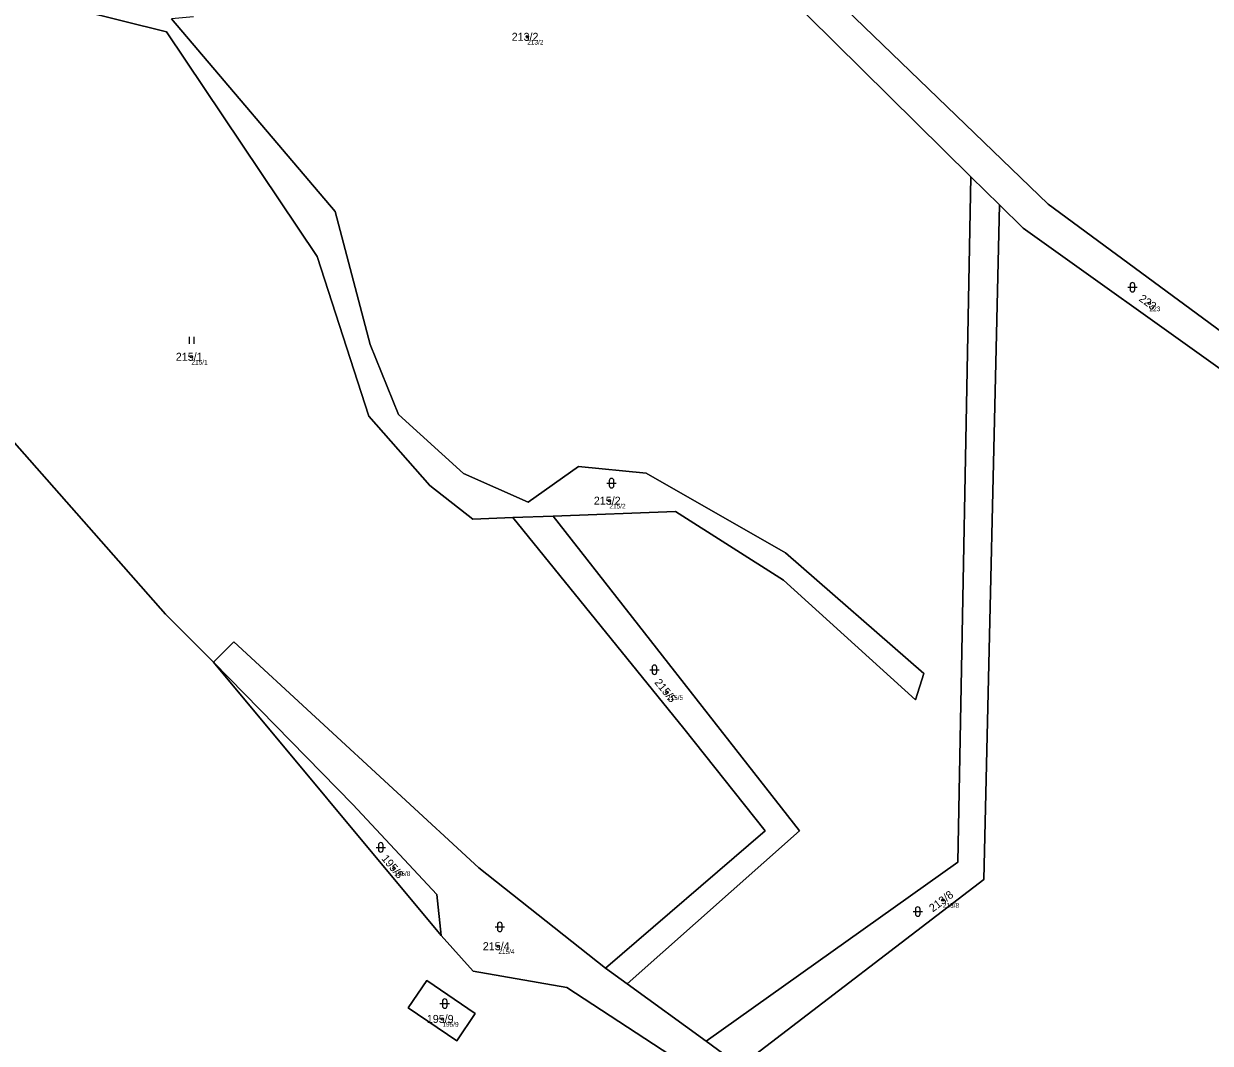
# Model space of a CAD drawing. Extents: x -554500 to -548272, y -1079733 to -1073730.
# Drawn here: x -552254.7 to -552002.8, y -1077027.7 to -1076811.2 of the extents above; entities that cross this region are included whole.
import ezdxf

# ---------------------------------------------------------------- set-up
doc = ezdxf.new("R2010")
doc.units = 0
for name, color, linetype in [('Definiční body', 7, 'Continuous'), ('Hranice parcel', 7, 'Continuous'), ('Parcelní čísla', 7, 'Continuous'), ('Polygon parcely', 7, 'Continuous'), ('Značky kultur', 7, 'Continuous')]:
    doc.layers.add(name, color=color, linetype=linetype)

msp = doc.modelspace()

# ---------------------------------------------------------------- linework, layer by layer
at = {"layer": 'Definiční body'}
for centre in [(-552147.83, -1076814.00994), (-552015.7, -1076870.60994), (-552219.15, -1076881.94994), (-552130.39, -1076912.50994), (-552118.18, -1076953.16994), (-552176.11, -1076990.53994), (-552059.57, -1076997.27994), (-552153.97, -1077007.10994), (-552165.85, -1077022.54994)]:
    msp.add_circle(centre, 0.25, dxfattribs=at)
at = {"layer": 'Hranice parcel'}
for p, q in [((-552047.53, -1076849.68), (-552053.61, -1076843.73)), ((-552150.87, -1076916.09), (-552142.34, -1076915.78)), ((-552166.13, -1077004.81), (-552214.47, -1076946.82)), ((-552126.57, -1077015.13), (-552131.22, -1077011.75)), ((-552126.57, -1077015.13), (-552109.82, -1077027.24)), ((-552109.82, -1077027.24), (-552102.58, -1077032.55))]:
    msp.add_line(p, q, dxfattribs=at)
for points in [[(-551952.84, -1076911.7), (-552037.18, -1076849.51), (-552095.79, -1076793), (-552117.46, -1076756.01), (-552180.28, -1076643.36)], [(-552053.61, -1076843.73), (-552099.85, -1076798.01), (-552118.09, -1076768.93), (-552149.72, -1076710.96), (-552185.17, -1076649.46)], [(-552150.87, -1076916.09), (-552159.4, -1076916.41), (-552168.49, -1076909.26), (-552181.49, -1076894.54), (-552192.4, -1076860.69), (-552224.41, -1076812.95), (-552243.29, -1076808.27), (-552248.38, -1076798.22), (-552279.98, -1076782.94)], [(-552218.72, -1076809.73), (-552223.34, -1076810.19), (-552188.63, -1076851.08), (-552181.15, -1076879.37), (-552175.15, -1076894.2), (-552161.36, -1076906.76), (-552147.64, -1076912.81), (-552136.91, -1076905.28), (-552122.57, -1076906.66), (-552092.95, -1076923.55), (-552063.59, -1076949.18), (-552065.39, -1076954.78), (-552093.44, -1076929.38), (-552116.31, -1076914.77), (-552142.34, -1076915.78)], [(-552214.47, -1076946.82), (-552224.62, -1076936.61), (-552297.2, -1076854.34), (-552321.39, -1076821.89)], [(-552109.82, -1077027.24), (-552056.38, -1076989.3), (-552053.61, -1076843.73)], [(-552047.53, -1076849.68), (-552050.89, -1076992.93), (-552102.58, -1077032.55)], [(-551805.11, -1077023), (-551926.88, -1076935.22), (-551956.85, -1076915.76), (-552042.48, -1076854.66), (-552047.53, -1076849.68)], [(-552131.22, -1077011.75), (-552097.31, -1076982.58), (-552114.57, -1076960.85), (-552150.87, -1076916.09)], [(-552142.34, -1076915.78), (-552089.99, -1076982.64), (-552126.57, -1077015.13)], [(-552214.47, -1076946.82), (-552210.15, -1076942.51), (-552158.11, -1076990.46), (-552131.22, -1077011.75)], [(-552166.13, -1077004.81), (-552166.99, -1076996.14), (-552184.86, -1076977.04), (-552214.47, -1076946.82)], [(-552095.22, -1077044.76), (-552139.39, -1077015.91), (-552159.33, -1077012.39), (-552166.13, -1077004.81)], [(-552173.08, -1077020.21), (-552169.16, -1077014.42), (-552158.86, -1077021.37), (-552162.79, -1077027.17), (-552173.08, -1077020.21)]]:
    msp.add_lwpolyline(points, dxfattribs=at)
at = {"layer": 'Polygon parcely'}
for points in [[(-551987.57, -1076563.95), (-552055.38, -1076581.85), (-552093.92, -1076591.29), (-552133.7, -1076605.67), (-552177.37, -1076639.74), (-552180.28, -1076643.36), (-552117.46, -1076756.01), (-552095.79, -1076793), (-552037.18, -1076849.51), (-551952.84, -1076911.7)], [(-552223.34, -1076810.19), (-552188.63, -1076851.08), (-552181.15, -1076879.37), (-552175.15, -1076894.2), (-552161.36, -1076906.76), (-552147.64, -1076912.81), (-552136.91, -1076905.28), (-552122.57, -1076906.66), (-552092.95, -1076923.55), (-552063.59, -1076949.18), (-552065.39, -1076954.78), (-552093.44, -1076929.38), (-552116.31, -1076914.77), (-552142.34, -1076915.78), (-552089.99, -1076982.64), (-552126.57, -1077015.13), (-552109.82, -1077027.24), (-552056.38, -1076989.3), (-552053.61, -1076843.73), (-552099.85, -1076798.01)], [(-552243.29, -1076808.27), (-552224.41, -1076812.95), (-552192.4, -1076860.69), (-552181.49, -1076894.54), (-552168.49, -1076909.26), (-552159.4, -1076916.41), (-552150.87, -1076916.09), (-552142.34, -1076915.78), (-552116.31, -1076914.77), (-552093.44, -1076929.38), (-552065.39, -1076954.78), (-552063.59, -1076949.18), (-552092.95, -1076923.55), (-552122.57, -1076906.66), (-552136.91, -1076905.28), (-552147.64, -1076912.81), (-552161.36, -1076906.76), (-552175.15, -1076894.2), (-552181.15, -1076879.37), (-552188.63, -1076851.08), (-552223.34, -1076810.19)], [(-552095.22, -1077044.76), (-552139.39, -1077015.91), (-552159.33, -1077012.39), (-552166.13, -1077004.81), (-552214.47, -1076946.82), (-552224.62, -1076936.61), (-552297.2, -1076854.34), (-552321.39, -1076821.89), (-552341.81, -1076870.01), (-552367.9, -1076888.25), (-552296.74, -1076926.75), (-552299.06, -1076933.88), (-552387.19, -1076886.49), (-552434.3, -1076908.86), (-552450.44, -1076922.96), (-552452, -1076923.9), (-552464.53, -1076954.93), (-552464.37, -1076967.12), (-552457.43, -1076978.68), (-552427.73, -1077006.67), (-552392.11, -1077037.99)]]:
    msp.add_lwpolyline(points, dxfattribs=at)
for points in [[(-552037.18, -1076849.51), (-552095.79, -1076793), (-552117.46, -1076756.01), (-552180.28, -1076643.36), (-552185.17, -1076649.46), (-552149.72, -1076710.96), (-552118.09, -1076768.93), (-552099.85, -1076798.01), (-552053.61, -1076843.73), (-552047.53, -1076849.68), (-552042.48, -1076854.66), (-551956.85, -1076915.76), (-551926.88, -1076935.22), (-551805.11, -1077023), (-551803.29, -1077021.07), (-551925.99, -1076930.06), (-551952.84, -1076911.7)], [(-552248.38, -1076798.22), (-552279.98, -1076782.94), (-552284.15, -1076791.02), (-552293.63, -1076799.13), (-552298.55, -1076801.8), (-552310.33, -1076805.85), (-552321.39, -1076821.89), (-552297.2, -1076854.34), (-552224.62, -1076936.61), (-552214.47, -1076946.82), (-552210.15, -1076942.51), (-552158.11, -1076990.46), (-552131.22, -1077011.75), (-552097.31, -1076982.58), (-552114.57, -1076960.85), (-552150.87, -1076916.09), (-552159.4, -1076916.41), (-552168.49, -1076909.26), (-552181.49, -1076894.54), (-552192.4, -1076860.69), (-552224.41, -1076812.95), (-552243.29, -1076808.27)], [(-552053.61, -1076843.73), (-552056.38, -1076989.3), (-552109.82, -1077027.24), (-552102.58, -1077032.55), (-552050.89, -1076992.93), (-552047.53, -1076849.68)], [(-551989.63, -1077120.28), (-551973.63, -1077134.39), (-551959.61, -1077141.69), (-551884.19, -1077201.3), (-551888.7, -1077203.93), (-551876.91, -1077213.54), (-551845.62, -1077218.73), (-551834.88, -1077164.64), (-551824.94, -1077143.01), (-551775.64, -1077046.54), (-551783.4, -1077038.65), (-551805.11, -1077023), (-551926.88, -1076935.22), (-551956.85, -1076915.76), (-552042.48, -1076854.66), (-552047.53, -1076849.68), (-552050.89, -1076992.93), (-552102.58, -1077032.55), (-552093.17, -1077039.06), (-552058.48, -1077061.64), (-552022.7, -1077088.23)], [(-552126.57, -1077015.13), (-552089.99, -1076982.64), (-552142.34, -1076915.78), (-552150.87, -1076916.09), (-552114.57, -1076960.85), (-552097.31, -1076982.58), (-552131.22, -1077011.75)], [(-552126.57, -1077015.13), (-552131.22, -1077011.75), (-552158.11, -1076990.46), (-552210.15, -1076942.51), (-552214.47, -1076946.82), (-552184.86, -1076977.04), (-552166.99, -1076996.14), (-552166.13, -1077004.81), (-552159.33, -1077012.39), (-552139.39, -1077015.91), (-552095.22, -1077044.76), (-552093.17, -1077039.06), (-552102.58, -1077032.55), (-552109.82, -1077027.24)], [(-552214.47, -1076946.82), (-552166.13, -1077004.81), (-552166.99, -1076996.14), (-552184.86, -1076977.04)], [(-552173.08, -1077020.21), (-552169.16, -1077014.42), (-552158.86, -1077021.37), (-552162.79, -1077027.17)], [(-552173.08, -1077020.21), (-552162.79, -1077027.17), (-552158.86, -1077021.37), (-552169.16, -1077014.42)]]:
    msp.add_lwpolyline(points, close=True, dxfattribs=at)
at = {"layer": 'Značky kultur'}
for p, q in [((-552020.321, -1076867.191), (-552018.319, -1076867.191)), ((-552019.821, -1076866.691), (-552019.821, -1076867.692)), ((-552018.819, -1076867.692), (-552018.819, -1076866.691)), ((-552219.531, -1076879.23), (-552219.531, -1076877.73)), ((-552218.53, -1076879.23), (-552218.53, -1076877.73)), ((-552130.931, -1076908.791), (-552128.929, -1076908.791)), ((-552130.431, -1076908.291), (-552130.431, -1076909.292)), ((-552129.429, -1076909.292), (-552129.429, -1076908.291)), ((-552121.311, -1076947.901), (-552121.311, -1076948.902)), ((-552120.309, -1076948.902), (-552120.309, -1076947.901)), ((-552121.811, -1076948.401), (-552119.809, -1076948.401)), ((-552179.941, -1076986.121), (-552177.939, -1076986.121)), ((-552179.441, -1076985.621), (-552179.441, -1076986.622)), ((-552178.439, -1076986.622), (-552178.439, -1076985.621)), ((-552065.901, -1076999.751), (-552063.899, -1076999.751)), ((-552065.401, -1076999.251), (-552065.401, -1077000.252)), ((-552064.399, -1077000.252), (-552064.399, -1076999.251)), ((-552154.661, -1077003.021), (-552152.659, -1077003.021)), ((-552154.161, -1077002.521), (-552154.161, -1077003.522)), ((-552153.159, -1077003.522), (-552153.159, -1077002.521)), ((-552165.851, -1077018.801), (-552165.851, -1077019.802)), ((-552164.849, -1077019.802), (-552164.849, -1077018.801)), ((-552166.351, -1077019.301), (-552164.349, -1077019.301))]:
    msp.add_line(p, q, dxfattribs=at)
for centre, start, end in [((-552019.32, -1076866.6909), 0, 180), ((-552019.32, -1076867.6909), 180, 359.9878861), ((-552129.93, -1076908.2909), 0, 180), ((-552129.93, -1076909.2909), 180, 359.9878861), ((-552120.81, -1076947.9009), 0, 180), ((-552120.81, -1076948.9009), 180, 359.9878861), ((-552178.94, -1076985.6209), 0, 180), ((-552178.94, -1076986.6209), 180, 359.9878861), ((-552064.9, -1076999.2509), 0, 180), ((-552064.9, -1077000.2509), 180, 359.9878861), ((-552153.66, -1077002.5209), 0, 180), ((-552153.66, -1077003.5209), 180, 359.9878861), ((-552165.35, -1077018.8009), 0, 180), ((-552165.35, -1077019.8009), 180, 359.9878861)]:
    msp.add_arc(centre, 0.5, start, end, dxfattribs=at)

# ---------------------------------------------------------------- texts
at = {"layer": 'Definiční body'}
for s, p in [('213/2', (-552147.83, -1076815.666)), ('223', (-552015.7, -1076872.266)), ('215/1', (-552219.15, -1076883.606)), ('215/2', (-552130.39, -1076914.166)), ('215/5', (-552118.18, -1076954.826)), ('195/8', (-552176.11, -1076992.196)), ('213/8', (-552059.57, -1076998.936)), ('215/4', (-552153.97, -1077008.766)), ('195/9', (-552165.85, -1077024.206))]:
    msp.add_text(s, height=0.999996, dxfattribs=at).set_placement(p)
at = {"layer": 'Parcelní čísla'}
for s, p in [('213/2', (-552151.128, -1076814.86)), ('215/1', (-552222.448, -1076882.8)), ('215/2', (-552133.688, -1076913.36)), ('215/4', (-552157.268, -1077007.96)), ('195/9', (-552169.148, -1077023.4))]:
    msp.add_text(s, height=1.699998, dxfattribs=at).set_placement(p)
for s, rotation, p in [('223', 324, (-552018.08, -1076869.93)), ('215/5', 309, (-552120.916, -1076951.141)), ('195/8', 310, (-552178.881, -1076988.559)), ('213/8', 37, (-552061.692, -1076999.943))]:
    msp.add_text(s, height=1.699998, rotation=rotation, dxfattribs=at).set_placement(p)

doc.saveas('drawing.dxf')
